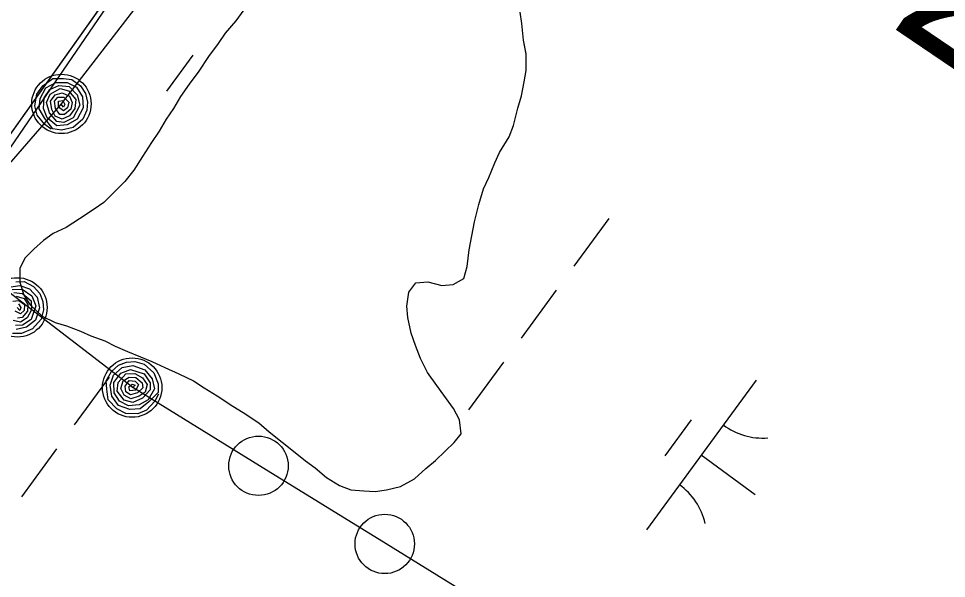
# Model space of a CAD drawing. Extents: x 3905714 to 3926767, y 183354 to 205755.
# Drawn here: x 3918299.4 to 3918549.3, y 193081.3 to 193232.1 of the extents above; entities that cross this region are included whole.
import ezdxf

# ---------------------------------------------------------------- set-up
doc = ezdxf.new("R2010")
doc.units = 0
for name, color, linetype in [('V-RIVR-EDGE', 7, 'Continuous'), ('V-RIVR-RANG-IDEN', 7, 'Continuous'), ('V-RRAP-FSHR', 7, 'Continuous'), ('V-TOPO-SHOR', 7, 'Continuous'), ('V-WETL-SWMP', 7, 'Continuous')]:
    doc.layers.add(name, color=color, linetype=linetype)

msp = doc.modelspace()

# ---------------------------------------------------------------- linework, layer by layer
at = {"layer": 'V-RIVR-EDGE'}
msp.add_lwpolyline([(3919493.03, 195270.35), (3919305.22, 194922.64), (3919123, 194558.19), (3919063.5, 194396.42), (3918673.01, 193834.87), (3918364.35, 193295.63), (3917893.91, 192607.64), (3917620.57, 192168.81), (3917187.32, 191508.71)], dxfattribs=at)
at = {"layer": 'V-RRAP-FSHR'}
for points in [[(3918500.7, 193027.4), (3918466.61, 193048.46), (3918432.53, 193069.52), (3918398.44, 193090.58), (3918364.35, 193111.63), (3918330.26, 193132.69), (3918278.84, 193172.11), (3918310.99, 193209.12), (3918335.37, 193240.76), (3918357.71, 193273.94), (3918380.38, 193307.13), (3918402.37, 193340.32), (3918424.7, 193373.5), (3918445.37, 193407.73), (3918465.38, 193442.36), (3918485.38, 193477), (3918505.39, 193511.64), (3918525.4, 193546.27), (3918545.41, 193580.91)], [(3918308.19, 193202.36), (3918306.52, 193203.61), (3918304.44, 193206.12), (3918303.79, 193208.62), (3918304.34, 193211.79), (3918305.96, 193214.02), (3918308.66, 193215.96), (3918311.56, 193215.96), (3918313.83, 193215.74), (3918316.09, 193214.02), (3918317.5, 193211.92), (3918318.01, 193209.62), (3918317.87, 193207.41), (3918316.78, 193205.03), (3918314.11, 193202.8), (3918311.02, 193202.04), (3918308.64, 193202.4), (3918306.55, 193205.23), (3918305.02, 193207.77), (3918305.26, 193210.56), (3918306.78, 193213.41), (3918309.5, 193214.91), (3918312.51, 193214.86), (3918315.01, 193213.6), (3918316.7, 193211.02), (3918316.88, 193208.05), (3918315.27, 193205), (3918312.56, 193203.46), (3918309.77, 193203.24), (3918307.14, 193205.34), (3918306.13, 193207.91), (3918306.3, 193210.75), (3918307.87, 193213.02), (3918310.29, 193214.08), (3918313.04, 193213.8), (3918315.26, 193211.58), (3918315.92, 193208.82), (3918314.18, 193205.34), (3918311.61, 193204.15), (3918309.71, 193204.4), (3918307.75, 193206.74), (3918306.99, 193209.52), (3918307.96, 193211.77), (3918310.62, 193213.24), (3918312.91, 193212.65), (3918314.9, 193210.29), (3918314.61, 193207.89), (3918313.15, 193205.94), (3918311.2, 193205.02), (3918309.28, 193205.8), (3918308.42, 193207.59), (3918308.04, 193209.86), (3918309.29, 193211.53), (3918311.15, 193212.14), (3918313.13, 193211.23), (3918313.87, 193209.47), (3918313.52, 193207.74), (3918311.86, 193206.27), (3918310.53, 193206.27), (3918309.39, 193207.92), (3918309.16, 193209.83), (3918310.06, 193210.95), (3918311.63, 193210.9), (3918313, 193209.62), (3918312.62, 193208.03), (3918311.52, 193207.27), (3918310.19, 193208.24), (3918310.2, 193209.88), (3918311.37, 193210), (3918311.9, 193208.99), (3918311.52, 193208.23), (3918310.95, 193209.09)], [(3918296.79, 193159.79), (3918299.77, 193160.2), (3918302.43, 193159.34), (3918304.5, 193157.05), (3918305.13, 193154.14), (3918304, 193150.89), (3918301.56, 193148.95), (3918298.84, 193148.31)], [(3918298.67, 193161.15), (3918300.94, 193161.27), (3918303.44, 193159.93), (3918305.15, 193158.07), (3918306, 193155.87), (3918306.2, 193153.66), (3918305.5, 193151.14), (3918303.19, 193148.54), (3918300.25, 193147.31), (3918297.85, 193147.3)], [(3918297.7, 193159.1), (3918300.46, 193159.24), (3918302.99, 193157.39), (3918304.06, 193154.75), (3918302.88, 193151.06), (3918300.51, 193149.48), (3918298.61, 193149.44)], [(3918298.15, 193158.32), (3918300.5, 193158.08), (3918302.83, 193156.05), (3918302.91, 193153.64), (3918301.77, 193151.49), (3918299.98, 193150.29), (3918297.97, 193150.76)], [(3918297.95, 193155.97), (3918299.5, 193156.15), (3918301.06, 193155.11), (3918300.92, 193153.48), (3918299.96, 193152.56), (3918298.49, 193153.31)], [(3918298.84, 193157.31), (3918300.94, 193156.72), (3918301.94, 193155.09), (3918301.85, 193153.32), (3918300.44, 193151.61), (3918299.12, 193151.42)], [(3918299.39, 193155.23), (3918300.06, 193154.31), (3918299.81, 193153.5), (3918299.11, 193154.27)], [(3918337.13, 193130.9), (3918336.13, 193129.07), (3918333.94, 193126.64), (3918331.56, 193125.63), (3918328.35, 193125.73), (3918325.91, 193127), (3918323.6, 193129.39), (3918323.18, 193132.27), (3918323.07, 193134.54), (3918324.44, 193137.03), (3918326.32, 193138.73), (3918328.52, 193139.56), (3918330.73, 193139.74), (3918333.24, 193139.02), (3918335.83, 193136.69), (3918337.03, 193133.74), (3918337.02, 193131.34), (3918334.52, 193128.86), (3918332.22, 193126.98), (3918329.44, 193126.81), (3918326.4, 193127.9), (3918324.52, 193130.37), (3918324.13, 193133.37), (3918325.02, 193136.02), (3918327.32, 193138.07), (3918330.24, 193138.67), (3918333.48, 193137.52), (3918335.4, 193135.06), (3918336.02, 193132.34), (3918334.33, 193129.43), (3918331.93, 193128.06), (3918329.09, 193127.82), (3918326.62, 193129.04), (3918325.22, 193131.28), (3918325.1, 193134.04), (3918326.97, 193136.56), (3918329.62, 193137.61), (3918333.3, 193136.39), (3918334.86, 193134.02), (3918334.89, 193132.11), (3918332.85, 193129.83), (3918330.21, 193128.67), (3918327.85, 193129.31), (3918326.01, 193131.72), (3918326.26, 193134.08), (3918328.31, 193136.39), (3918330.72, 193136.45), (3918332.86, 193135.29), (3918334.05, 193133.49), (3918333.57, 193131.48), (3918331.92, 193130.37), (3918329.72, 193129.67), (3918327.89, 193130.66), (3918327.02, 193132.41), (3918327.63, 193134.51), (3918329.27, 193135.49), (3918331.03, 193135.39), (3918332.73, 193133.96), (3918332.91, 193132.65), (3918331.45, 193131.28), (3918329.59, 193130.78), (3918328.35, 193131.51), (3918328.18, 193133.06), (3918329.24, 193134.61), (3918330.87, 193134.46), (3918331.78, 193133.49), (3918331.02, 193132.03), (3918329.39, 193131.8), (3918329.1, 193132.94), (3918330.03, 193133.61), (3918330.83, 193133.35), (3918330.06, 193132.66)]]:
    msp.add_lwpolyline(points, dxfattribs=at)
for centre in [(3918310.99, 193209.12), (3918299.14, 193154.3), (3918330.03, 193132.69), (3918364.04, 193111.63), (3918398.04, 193090.58)]:
    msp.add_circle(centre, 8, dxfattribs=at)
at = {"layer": 'V-TOPO-SHOR'}
for points in [[(3917580.91, 192095.24), (3917614.08, 192149.13), (3917770.11, 192409.57), (3917907.5, 192616.98), (3917938.89, 192670.08), (3917985.51, 192731.38), (3918099.57, 192904.08), (3918230.43, 193106.83), (3918368.8, 193301.82), (3918407.85, 193366.27), (3918497.71, 193516.49), (3918586.1, 193672.1)], [(3918360.79, 193235.46), (3918357.95, 193231.48), (3918355.11, 193228.21), (3918353.21, 193225.4), (3918350.61, 193221.89), (3918348, 193217.91), (3918345.4, 193214.4), (3918343.03, 193211.13), (3918341.13, 193207.85), (3918339.23, 193205.05), (3918337.34, 193201.77), (3918335.21, 193198.73), (3918332.83, 193194.98), (3918330.46, 193191.24), (3918328.1, 193188.2), (3918325.26, 193185.4), (3918322.43, 193182.6), (3918319.83, 193180.73), (3918315.83, 193178.17), (3918312.29, 193175.84), (3918308.75, 193174.22), (3918306.16, 193172.36), (3918303.56, 193170.02), (3918301.2, 193167.69), (3918299.77, 193164.88), (3918299.75, 193161.12), (3918300.91, 193157.59), (3918302.54, 193155), (3918305.81, 193151.93), (3918309.32, 193150.26), (3918312.37, 193149.3), (3918316.12, 193147.87), (3918318.93, 193146.68), (3918322.68, 193145.25), (3918325.49, 193143.82), (3918328.77, 193142.4), (3918332.28, 193140.96), (3918335.33, 193139.77), (3918338.84, 193138.11)], [(3918338.84, 193138.11), (3918342.59, 193136.44), (3918346.57, 193134.54), (3918349.38, 193132.64), (3918352.89, 193130.51), (3918357.1, 193127.67), (3918359.91, 193126.01), (3918364.12, 193123.16), (3918366.93, 193120.8), (3918370.44, 193117.96), (3918373.47, 193115.59), (3918376.75, 193112.99), (3918379.32, 193111.1), (3918382.36, 193108.49), (3918385.87, 193106.36), (3918388.91, 193105.17), (3918392.44, 193104.91), (3918395.49, 193104.66), (3918398.54, 193105.11), (3918402.31, 193106.03), (3918406.08, 193108.12), (3918409.15, 193110.92), (3918411.74, 193113.02), (3918414.34, 193115.59), (3918416.71, 193117.92), (3918418.6, 193120.26), (3918418.15, 193124.02), (3918416.52, 193127.08), (3918413.96, 193130.62), (3918412.1, 193133.22), (3918409.53, 193136.75), (3918407.68, 193140.52), (3918406.29, 193144.05), (3918405.13, 193147.35), (3918404.22, 193151.58), (3918404, 193154.64), (3918404.49, 193158.39), (3918406.39, 193160.96), (3918409.68, 193161.18), (3918413.43, 193160.22), (3918416.48, 193160.44), (3918419.31, 193162.07), (3918420.27, 193165.35), (3918420.77, 193169.81), (3918421.49, 193173.56), (3918422.22, 193177.31), (3918423.42, 193182), (3918424.62, 193186.22), (3918426.05, 193189.27), (3918427.71, 193193.25), (3918428.91, 193196.07), (3918431.51, 193200.28), (3918432.71, 193203.32), (3918433.91, 193208.01), (3918434.87, 193211.3), (3918435.59, 193215.05), (3918436.08, 193218.1), (3918436.11, 193222.57), (3918435.43, 193226.33), (3918434.98, 193230.79), (3918434.53, 193233.85)]]:
    msp.add_lwpolyline(points, dxfattribs=at)
at = {"layer": 'V-WETL-SWMP'}
for p, q in [((3918230.43, 193106.83), (3918368.8, 193301.82)), ((3918360.79, 193235.45), (3918357.95, 193231.48)), ((3918434.98, 193230.79), (3918434.53, 193233.85)), ((3918357.95, 193231.48), (3918355.11, 193228.21)), ((3918435.43, 193226.33), (3918434.98, 193230.79)), ((3918355.11, 193228.21), (3918353.21, 193225.4)), ((3918353.21, 193225.4), (3918350.61, 193221.89)), ((3918436.11, 193222.56), (3918435.43, 193226.33)), ((3918436.08, 193218.1), (3918436.11, 193222.56)), ((3918346.41, 193222.27), (3918339.32, 193212.59)), ((3918350.61, 193221.89), (3918348, 193217.91)), ((3918348, 193217.91), (3918345.4, 193214.4)), ((3918435.59, 193215.05), (3918436.08, 193218.1)), ((3918434.87, 193211.3), (3918435.59, 193215.05)), ((3918345.4, 193214.4), (3918343.03, 193211.13)), ((3918343.03, 193211.13), (3918341.13, 193207.85)), ((3918433.91, 193208.01), (3918434.87, 193211.3)), ((3918341.13, 193207.85), (3918339.23, 193205.05)), ((3918432.71, 193203.32), (3918433.91, 193208.01)), ((3918339.23, 193205.05), (3918337.34, 193201.77)), ((3918431.51, 193200.28), (3918432.71, 193203.32)), ((3918337.34, 193201.77), (3918335.21, 193198.73)), ((3918428.91, 193196.07), (3918431.51, 193200.28)), ((3918335.21, 193198.73), (3918332.83, 193194.98)), ((3918332.83, 193194.98), (3918330.46, 193191.24)), ((3918427.71, 193193.25), (3918428.91, 193196.07)), ((3918426.05, 193189.27), (3918427.71, 193193.25)), ((3918330.46, 193191.24), (3918328.1, 193188.2)), ((3918328.1, 193188.2), (3918322.43, 193182.6)), ((3918424.62, 193186.22), (3918426.05, 193189.27)), ((3918423.42, 193182), (3918424.62, 193186.22)), ((3918322.43, 193182.6), (3918319.83, 193180.73)), ((3918319.83, 193180.73), (3918315.83, 193178.17)), ((3918422.22, 193177.31), (3918423.42, 193182)), ((3918315.83, 193178.17), (3918312.29, 193175.84)), ((3918458.4, 193178.29), (3918448.95, 193165.38)), ((3918312.29, 193175.84), (3918308.76, 193174.22)), ((3918420.77, 193169.81), (3918422.22, 193177.31)), ((3918308.76, 193174.22), (3918306.16, 193172.36)), ((3918303.56, 193170.02), (3918301.2, 193167.69)), ((3918306.16, 193172.36), (3918303.56, 193170.02)), ((3918301.2, 193167.69), (3918299.77, 193164.88)), ((3918420.27, 193165.35), (3918420.77, 193169.81)), ((3918419.31, 193162.06), (3918420.27, 193165.35)), ((3918299.77, 193164.88), (3918299.75, 193161.12)), ((3918299.75, 193161.12), (3918300.91, 193157.59)), ((3918404.49, 193158.39), (3918406.39, 193160.96)), ((3918406.39, 193160.96), (3918409.68, 193161.18)), ((3918409.68, 193161.18), (3918413.43, 193160.22)), ((3918413.43, 193160.22), (3918416.48, 193160.44)), ((3918416.48, 193160.44), (3918419.31, 193162.06)), ((3918300.91, 193157.59), (3918302.54, 193155)), ((3918404, 193154.64), (3918404.49, 193158.39)), ((3918444.22, 193158.93), (3918434.76, 193146.02)), ((3918302.54, 193155), (3918305.81, 193151.92)), ((3918404.22, 193151.58), (3918404, 193154.64)), ((3918305.81, 193151.92), (3918309.32, 193150.26)), ((3918309.32, 193150.26), (3918312.37, 193149.3)), ((3918405.13, 193147.35), (3918404.22, 193151.58)), ((3918312.37, 193149.3), (3918316.12, 193147.87)), ((3918316.12, 193147.87), (3918318.93, 193146.68)), ((3918318.93, 193146.68), (3918322.68, 193145.25)), ((3918322.68, 193145.25), (3918325.49, 193143.82)), ((3918406.29, 193144.05), (3918405.13, 193147.35)), ((3918325.49, 193143.82), (3918328.77, 193142.39)), ((3918407.68, 193140.52), (3918406.29, 193144.05)), ((3918328.77, 193142.39), (3918332.28, 193140.96)), ((3918332.28, 193140.96), (3918335.33, 193139.77)), ((3918409.53, 193136.75), (3918407.68, 193140.52)), ((3918335.33, 193139.77), (3918338.84, 193138.11)), ((3918338.84, 193138.11), (3918342.59, 193136.44)), ((3918430.04, 193139.57), (3918420.58, 193126.66)), ((3918323.87, 193135.53), (3918314.42, 193122.62)), ((3918342.59, 193136.44), (3918346.57, 193134.54)), ((3918412.1, 193133.22), (3918409.53, 193136.75)), ((3918346.57, 193134.54), (3918349.38, 193132.64)), ((3918349.38, 193132.64), (3918352.89, 193130.51)), ((3918413.96, 193130.62), (3918412.1, 193133.22)), ((3918498.05, 193134.73), (3918468.5, 193094.4)), ((3918352.89, 193130.51), (3918357.1, 193127.67)), ((3918416.52, 193127.08), (3918413.96, 193130.62)), ((3918357.1, 193127.67), (3918359.91, 193126.01)), ((3918359.91, 193126.01), (3918364.12, 193123.16)), ((3918418.15, 193124.02), (3918416.52, 193127.08)), ((3918364.12, 193123.16), (3918366.93, 193120.8)), ((3918418.6, 193120.26), (3918418.15, 193124.02)), ((3918480.59, 193123.97), (3918473.5, 193114.29)), ((3918366.93, 193120.8), (3918370.43, 193117.96)), ((3918416.71, 193117.92), (3918418.6, 193120.26)), ((3918370.43, 193117.96), (3918373.47, 193115.59)), ((3918414.34, 193115.59), (3918416.71, 193117.92)), ((3918309.69, 193116.17), (3918300.23, 193103.26)), ((3918373.47, 193115.59), (3918376.75, 193112.99)), ((3918411.74, 193113.02), (3918414.34, 193115.59)), ((3918376.75, 193112.99), (3918379.32, 193111.1)), ((3918409.15, 193110.92), (3918411.74, 193113.02)), ((3918483.27, 193114.57), (3918497.79, 193103.93)), ((3918379.32, 193111.1), (3918382.36, 193108.49)), ((3918406.08, 193108.12), (3918409.15, 193110.92)), ((3918382.36, 193108.49), (3918385.87, 193106.36)), ((3918402.31, 193106.03), (3918406.08, 193108.12)), ((3918385.87, 193106.36), (3918388.91, 193105.17)), ((3918388.91, 193105.17), (3918392.44, 193104.91)), ((3918395.49, 193104.66), (3918398.54, 193105.11)), ((3918398.54, 193105.11), (3918402.31, 193106.03)), ((3918392.44, 193104.91), (3918395.49, 193104.66))]:
    msp.add_line(p, q, dxfattribs=at)
for centre, start, end in [((3918499.79, 193136.71), 233, 274.5436), ((3918467.14, 193092.15), 13, 54.5436)]:
    msp.add_arc(centre, 17.62, start, end, dxfattribs=at)

# ---------------------------------------------------------------- texts
at = {"layer": 'V-RIVR-RANG-IDEN'}
msp.add_text('R-276-C', height=41.5, rotation=325.8712, dxfattribs=at).set_placement((3918484.89, 193263.5))

doc.saveas('drawing.dxf')
